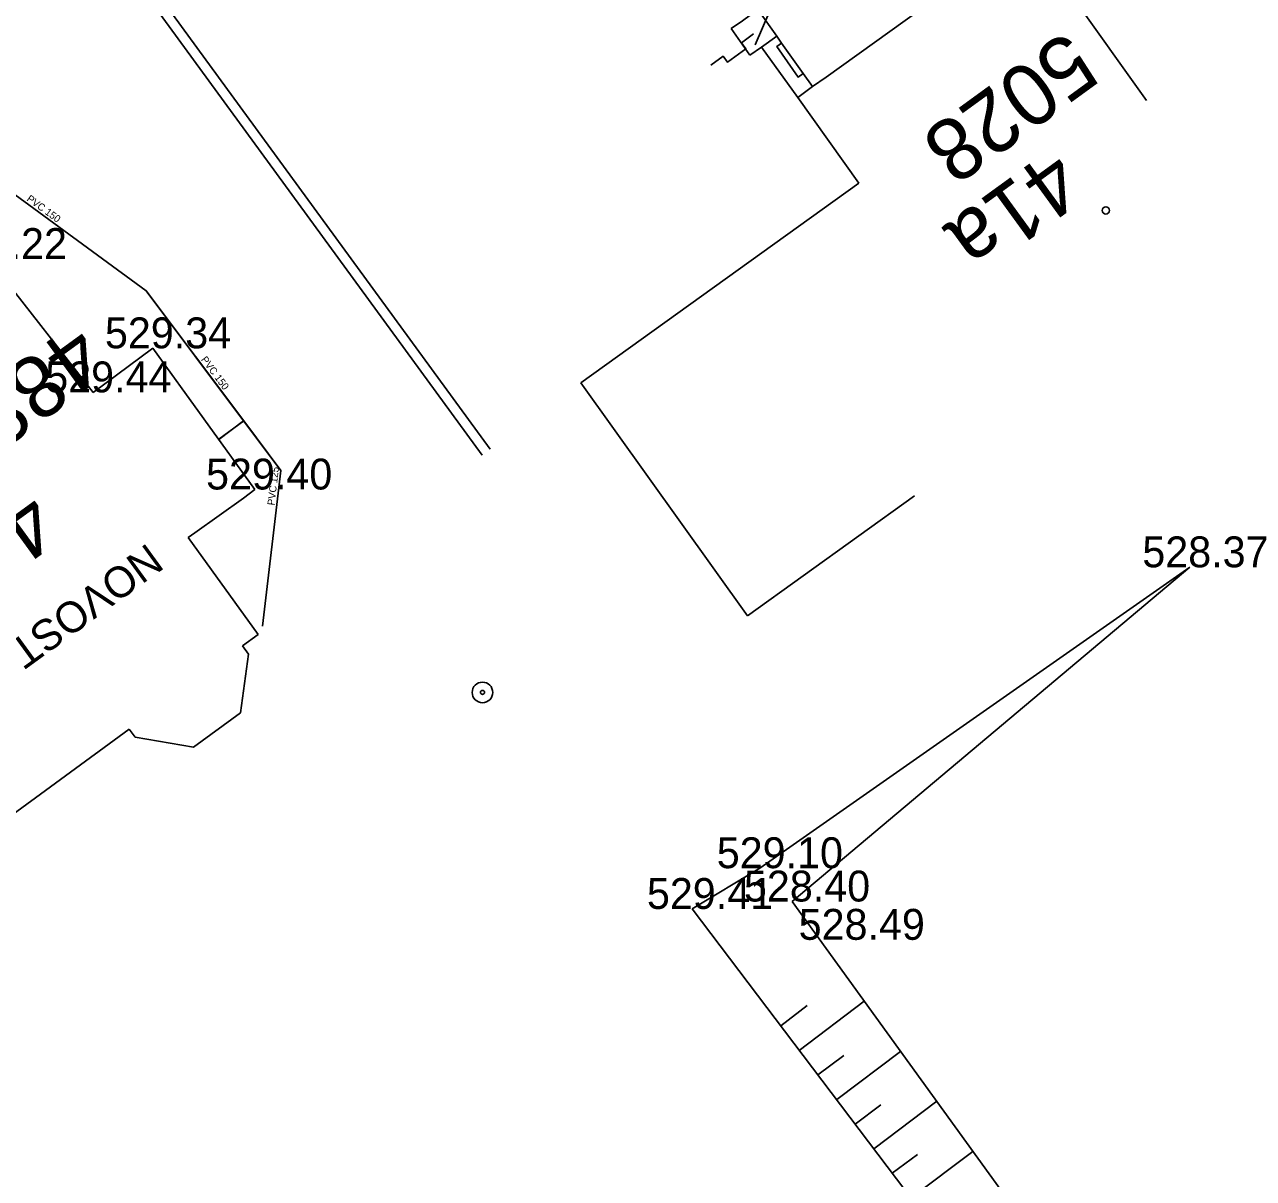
# Model space of a CAD drawing. Extents: x -668867 to -667827, y -1131943 to -1131019.
# Drawn here: x -668763.11 to -668733.24, y -1131321.55 to -1131293.52 of the extents above; entities that cross this region are included whole.
import ezdxf

# ---------------------------------------------------------------- set-up
doc = ezdxf.new("R2010")
doc.units = 0
for name, color, linetype in [('G_Bod_tecka', 7, 'Continuous'), ('G_Bod_vyska', 7, 'Continuous'), ('G_Breh_Teren', 7, 'Continuous'), ('G_Budovy-znacky', 7, 'Continuous'), ('G_Budovy_Objekty', 7, 'Continuous'), ('G_Budovy_vstupy', 7, 'Continuous'), ('G_Cisla_orientacni', 7, 'Continuous'), ('G_Cisla_popisna', 7, 'Continuous'), ('G_Plochy_zpevnene', 7, 'Continuous'), ('G_Ploty', 7, 'Continuous'), ('G_Popisy_objektu', 7, 'Continuous'), ('G_Site-Rozvadece', 7, 'Continuous'), ('G_Site-Sloupy', 7, 'Continuous'), ('G_Vyskove_srafy', 7, 'Continuous'), ('G_Z_KANAL_podz_kotovane', 7, 'Continuous'), ('G_Z_KANAL_podz_priblizne', 7, 'Continuous'), ('G_Z_PLYNY_podz_geodeticky', 7, 'Continuous'), ('Vrstva 12', 7, 'Continuous'), ('Vrstva 3', 7, 'Continuous'), ('Vrstva 9', 7, 'Continuous')]:
    doc.layers.add(name, color=color, linetype=linetype)

msp = doc.modelspace()

# ---------------------------------------------------------------- linework, layer by layer
at = {"layer": 'G_Bod_tecka'}
for p, q in [((-668759.99, -1131301.38), (-668759.99, -1131301.38)), ((-668761.44, -1131302.45), (-668761.44, -1131302.45)), ((-668757.51, -1131304.81), (-668757.51, -1131304.81)), ((-668734.79, -1131306.7), (-668734.79, -1131306.7)), ((-668745.24, -1131314.01), (-668745.24, -1131314.01)), ((-668746.88, -1131315), (-668746.88, -1131315)), ((-668744.45, -1131314.82), (-668744.45, -1131314.82)), ((-668743.14, -1131315.75), (-668743.14, -1131315.75))]:
    msp.add_line(p, q, dxfattribs=at)
at = {"layer": 'G_Breh_Teren'}
for points in [[(-668745.24, -1131314.01), (-668734.79, -1131306.7)], [(-668744.45, -1131314.82), (-668734.79, -1131306.7)], [(-668745.24, -1131314.01), (-668746.88, -1131315)], [(-668739.22, -1131325.12), (-668746.88, -1131315)], [(-668744.45, -1131314.82), (-668737.08, -1131325.01)]]:
    msp.add_lwpolyline(points, dxfattribs=at)
at = {"layer": 'G_Budovy-znacky'}
msp.add_circle((-668736.83, -1131298.03), 0.0875, dxfattribs=at)
at = {"layer": 'G_Budovy_Objekty'}
for p, q in [((-668735.84, -1131295.36), (-668738.5, -1131291.64)), ((-668743.96, -1131295.02), (-668744.32, -1131295.29)), ((-668743.63, -1131294.79), (-668743.96, -1131295.02)), ((-668744.32, -1131295.29), (-668742.83, -1131297.37)), ((-668742.83, -1131297.37), (-668749.59, -1131302.22)), ((-668763.98, -1131299.21), (-668761.44, -1131302.45)), ((-668761.44, -1131302.45), (-668759.99, -1131301.38)), ((-668759.99, -1131301.38), (-668757.51, -1131304.81)), ((-668745.54, -1131307.88), (-668749.59, -1131302.22)), ((-668757.79, -1131305.02), (-668757.51, -1131304.81)), ((-668741.48, -1131304.96), (-668745.54, -1131307.88)), ((-668759.13, -1131305.98), (-668758.97, -1131305.86)), ((-668757.43, -1131308.33), (-668759.13, -1131305.98)), ((-668757.81, -1131308.61), (-668757.43, -1131308.33)), ((-668757.67, -1131308.81), (-668757.81, -1131308.61)), ((-668757.86, -1131310.24), (-668757.67, -1131308.81)), ((-668759, -1131311.07), (-668757.86, -1131310.24)), ((-668760.57, -1131310.63), (-668765.06, -1131313.92)), ((-668760.42, -1131310.83), (-668760.57, -1131310.63)), ((-668760.42, -1131310.83), (-668759, -1131311.07))]:
    msp.add_line(p, q, dxfattribs=at)
at = {"layer": 'G_Budovy_vstupy'}
for p, q in [((-668740.38, -1131292.46), (-668743.63, -1131294.79)), ((-668758.97, -1131305.86), (-668757.79, -1131305.02))]:
    msp.add_line(p, q, dxfattribs=at)
at = {"layer": 'G_Plochy_zpevnene'}
for p, q in [((-668744.83, -1131293.8), (-668744.71, -1131293.97)), ((-668745.2, -1131294.06), (-668744.32, -1131295.29)), ((-668744.71, -1131293.97), (-668744.19, -1131294.7)), ((-668744.19, -1131294.7), (-668743.96, -1131295.02))]:
    msp.add_line(p, q, dxfattribs=at)
msp.add_lwpolyline([(-668744.71, -1131293.97), (-668744.83, -1131294.05), (-668744.31, -1131294.79), (-668744.19, -1131294.7)], dxfattribs=at)
at = {"layer": 'G_Ploty'}
for p, q in [((-668761.43, -1131290.63), (-668751.79, -1131303.83)), ((-668761.54, -1131290.89), (-668751.99, -1131303.98))]:
    msp.add_line(p, q, dxfattribs=at)
at = {"layer": 'G_Site-Rozvadece'}
for points in [[(-668745.29, -1131293.15), (-668745.66, -1131293.42), (-668745.94, -1131293.61)], [(-668745.29, -1131293.15), (-668744.83, -1131293.8)], [(-668746.43, -1131294.5), (-668746.133, -1131294.284), (-668746.025, -1131294.432), (-668745.579, -1131294.106), (-668745.687, -1131293.957), (-668745.391, -1131293.739)], [(-668745.94, -1131293.61), (-668745.48, -1131294.26)], [(-668745.48, -1131294.26), (-668745.2, -1131294.06), (-668744.83, -1131293.8)]]:
    msp.add_lwpolyline(points, dxfattribs=at)
at = {"layer": 'G_Site-Sloupy'}
for radius in [0.25, 0.05]:
    msp.add_circle((-668751.98, -1131309.74), radius, dxfattribs=at)
at = {"layer": 'G_Vyskove_srafy'}
for points in [[(-668744.73, -1131317.84), (-668744.09, -1131317.35)], [(-668744.28, -1131318.44), (-668742.7, -1131317.24)], [(-668743.83, -1131319.03), (-668743.2, -1131318.56)], [(-668743.37, -1131319.63), (-668741.82, -1131318.46)], [(-668742.92, -1131320.23), (-668742.3, -1131319.76)], [(-668742.47, -1131320.83), (-668740.94, -1131319.67)], [(-668742.02, -1131321.42), (-668741.41, -1131320.97)], [(-668741.56, -1131322.02), (-668740.06, -1131320.89)]]:
    msp.add_lwpolyline(points, dxfattribs=at)
at = {"layer": 'G_Z_KANAL_podz_kotovane'}
msp.add_lwpolyline([(-668781.51, -1131292.46), (-668763.71, -1131297.38), (-668760.15, -1131299.98), (-668757.78, -1131303.14), (-668758.39, -1131303.59)], dxfattribs=at)
at = {"layer": 'G_Z_KANAL_podz_priblizne'}
msp.add_lwpolyline([(-668757.78, -1131303.14), (-668756.88, -1131304.35), (-668757.33, -1131308.13)], dxfattribs=at)
at = {"layer": 'G_Z_PLYNY_podz_geodeticky'}
msp.add_lwpolyline([(-668745.35, -1131294.01), (-668744.84, -1131292.82), (-668746.91, -1131290), (-668747, -1131288.62), (-668739.05, -1131285.14)], dxfattribs=at)
at = {"layer": 'Vrstva 12'}
msp.add_lwpolyline([(-668781.51, -1131292.46), (-668763.71, -1131297.38), (-668760.15, -1131299.98), (-668757.784, -1131303.142), (-668758.389, -1131303.594)], dxfattribs=at)
at = {"layer": 'Vrstva 9'}
msp.add_lwpolyline([(-668757.784, -1131303.142), (-668756.88, -1131304.35), (-668757.329, -1131308.134)], dxfattribs=at)

# ---------------------------------------------------------------- texts
at = {"layer": 'G_Bod_vyska'}
for s, p in [('529.22', (-668765.146, -1131299.21)), ('529.34', (-668761.156, -1131301.38)), ('529.44', (-668762.606, -1131302.45)), ('529.40', (-668758.698, -1131304.81)), ('528.37', (-668735.944, -1131306.7)), ('529.10', (-668746.286, -1131314.01)), ('528.40', (-668745.626, -1131314.82)), ('529.41', (-668747.984, -1131315)), ('528.49', (-668744.296, -1131315.75))]:
    msp.add_text(s, height=0.75, dxfattribs=at).set_placement(p)
at = {"layer": 'G_Cisla_orientacni'}
for s, p in [('41a', (-668738.123, -1131296.481)), ('41c', (-668763.028, -1131304.777))]:
    msp.add_text(s, height=1.5, rotation=216.0118, dxfattribs=at).set_placement(p)
at = {"layer": 'G_Cisla_popisna'}
for s, p in [('5028', (-668737.779, -1131293.629)), ('4889', (-668761.877, -1131300.723))]:
    msp.add_text(s, height=1.5, rotation=216.0118, dxfattribs=at).set_placement(p)
at = {"layer": 'G_Popisy_objektu'}
msp.add_text('NOVOSTAVBA', height=0.75, rotation=216.0118, dxfattribs=at).set_placement((-668760.116, -1131306.093))
at = {"layer": 'Vrstva 3'}
for s, rotation, p in [('PVC 150', 323.8376, (-668763.072, -1131297.781)), ('PVC 150', 306.8121, (-668758.829, -1131301.657)), ('PVC 125', 83.2564, (-668757.035, -1131305.203))]:
    msp.add_text(s, height=0.1755, rotation=rotation, dxfattribs=at).set_placement(p)

doc.saveas('drawing.dxf')
